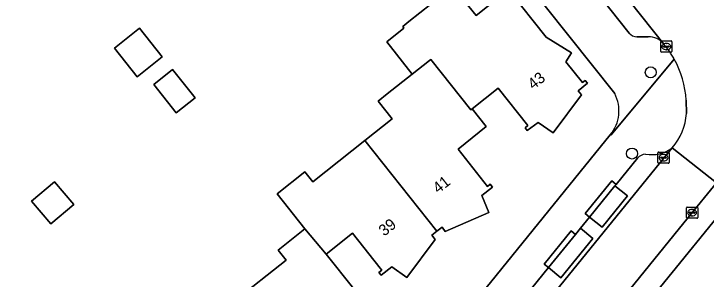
# Model space of a CAD drawing. Extents: x 157320 to 158835, y 386650 to 388491.
# Drawn here: x 157776.4 to 157838, y 387398.9 to 387422.5 of the extents above; entities that cross this region are included whole.
import ezdxf

# ---------------------------------------------------------------- set-up
doc = ezdxf.new("R2010")
doc.units = 0
for name, color, linetype in [('IMGEO_Boom', 7, 'Continuous'), ('IMGEO_Erf', 7, 'Continuous'), ('IMGEO_Groenvoorziening', 7, 'Continuous'), ('IMGEO_Kolk', 7, 'Continuous'), ('IMGEO_Pand', 7, 'Continuous'), ('IMGEO_Pand_nummerreeks', 7, 'Continuous'), ('IMGEO_Parkeervlak_open', 7, 'Continuous'), ('IMGEO_Rijbaan_lokaal_open', 7, 'Continuous'), ('IMGEO_Voetpad_open', 7, 'Continuous')]:
    doc.layers.add(name, color=color, linetype=linetype)

msp = doc.modelspace()

# ---------------------------------------------------------------- linework, layer by layer
at = {"layer": 'IMGEO_Boom'}
for centre in [(157833.038, 387417.298), (157831.374, 387410.08)]:
    msp.add_circle(centre, 0.489, dxfattribs=at)
at = {"layer": 'IMGEO_Erf'}
for points in [[(157829.84, 387415.407), (157821.666, 387425.688), (157811.017, 387439.083), (157801.273, 387451.34), (157792.621, 387462.222)], [(157795.991, 387396.932), (157800.619, 387400.592), (157799.913, 387401.485), (157802.299, 387403.379), (157799.818, 387406.513), (157802.304, 387408.463), (157803.013, 387407.572), (157807.619, 387411.241), (157810.044, 387413.172), (157808.8, 387414.734), (157809.615, 387415.38), (157811.845, 387417.145), (157809.573, 387420.006), (157811.104, 387421.226), (157810.989, 387421.37), (157811.544, 387421.813), (157815.453, 387424.929), (157817.509, 387422.361), (157820.389, 387424.666), (157823.749, 387420.429), (157825.982, 387419.026), (157825.487, 387418.238), (157826.959, 387416.382), (157827.205, 387416.577), (157827.402, 387416.328), (157826.573, 387415.652), (157826.878, 387415.299), (157824.364, 387411.921), (157823.03, 387412.85), (157822.066, 387412.117), (157821.867, 387412.368), (157822.118, 387412.567), (157819.481, 387415.888), (157817.17, 387414.054), (157818.414, 387412.487), (157815.905, 387410.462), (157818.518, 387407.155), (157818.77, 387407.345), (157818.96, 387407.095), (157818.037, 387406.343), (157818.641, 387404.833), (157814.77, 387403.147), (157814.497, 387403.549), (157814.036, 387403.182), (157813.574, 387402.814), (157813.862, 387402.445), (157811.35, 387399.063), (157810.037, 387400.008), (157809.073, 387399.258), (157808.877, 387399.506), (157809.125, 387399.702), (157808.977, 387399.889), (157806.525, 387402.989), (157804.2, 387401.149), (157806.652, 387398.049)], [(157827.659, 387409.542), (157829.446, 387411.753)], [(157773.183, 387342.487), (157810.054, 387387.828), (157827.659, 387409.542)]]:
    msp.add_lwpolyline(points, dxfattribs=at)
for points in [[(157785.361, 387419.453), (157787.586, 387421.22), (157789.609, 387418.673), (157787.384, 387416.906)], [(157788.852, 387416.206), (157790.529, 387417.538), (157792.528, 387415.021), (157790.851, 387413.689)], [(157780.051, 387407.58), (157781.758, 387405.544), (157779.704, 387403.821), (157777.996, 387405.857)]]:
    msp.add_lwpolyline(points, close=True, dxfattribs=at)
msp.add_arc((157826.889, 387413.877), 3.324, 320.28298, 27.4085, dxfattribs=at)
at = {"layer": 'IMGEO_Groenvoorziening'}
msp.add_lwpolyline([(157841.134, 387407.129), (157832.757, 387396.804), (157834.248, 387395.077)], dxfattribs=at)
at = {"layer": 'IMGEO_Kolk'}
for p, q in [((157833.925, 387419.161), (157833.925, 387420.013)), ((157834, 387420.087), (157834.852, 387420.087)), ((157834.413, 387419.867), (157834.438, 387419.867)), ((157834.926, 387420.013), (157834.926, 387419.161)), ((157834.184, 387419.581), (157834.184, 387419.593)), ((157834.622, 387419.544), (157834.224, 387419.544)), ((157834.227, 387419.63), (157834.625, 387419.63)), ((157834.436, 387419.307), (157834.411, 387419.307)), ((157834.668, 387419.593), (157834.668, 387419.581)), ((157834.852, 387419.087), (157834, 387419.087)), ((157833.673, 387409.287), (157833.673, 387410.139)), ((157833.748, 387410.213), (157834.6, 387410.213)), ((157834.161, 387409.993), (157834.186, 387409.993)), ((157834.674, 387410.139), (157834.674, 387409.287)), ((157833.932, 387409.707), (157833.932, 387409.719)), ((157834.37, 387409.67), (157833.972, 387409.67)), ((157833.975, 387409.756), (157834.373, 387409.756)), ((157834.184, 387409.433), (157834.159, 387409.433)), ((157834.416, 387409.719), (157834.416, 387409.707)), ((157834.6, 387409.213), (157833.748, 387409.213)), ((157836.209, 387404.396), (157836.209, 387405.248)), ((157836.284, 387405.322), (157837.136, 387405.322)), ((157836.697, 387405.102), (157836.722, 387405.102)), ((157837.21, 387405.248), (157837.21, 387404.396)), ((157836.468, 387404.816), (157836.468, 387404.828)), ((157836.906, 387404.779), (157836.508, 387404.779)), ((157836.511, 387404.865), (157836.909, 387404.865)), ((157836.72, 387404.542), (157836.695, 387404.542)), ((157836.952, 387404.828), (157836.952, 387404.816)), ((157837.136, 387404.322), (157836.284, 387404.322))]:
    msp.add_line(p, q, dxfattribs=at)
for points in [[(157833.925, 387419.161), (157833.925, 387420.013)], [(157834, 387420.087), (157834.852, 387420.087)], [(157834.926, 387420.013), (157834.926, 387419.161)], [(157834.852, 387419.087), (157834, 387419.087)], [(157833.673, 387409.287), (157833.673, 387410.139)], [(157833.748, 387410.213), (157834.6, 387410.213)], [(157834.674, 387410.139), (157834.674, 387409.287)], [(157834.6, 387409.213), (157833.748, 387409.213)], [(157836.209, 387404.396), (157836.209, 387405.248)], [(157836.284, 387405.322), (157837.136, 387405.322)], [(157837.21, 387405.248), (157837.21, 387404.396)], [(157837.136, 387404.322), (157836.284, 387404.322)]]:
    msp.add_lwpolyline(points, dxfattribs=at)
for centre, radius, start, end in [((157834.002, 387420.011), 0.0765, 91.55205, 178.44795), ((157834.002, 387420.011), 0.0765, 91.55205, 178.44795), ((157834.85, 387420.011), 0.0765, 1.55205, 88.44795), ((157834.85, 387420.011), 0.0765, 1.55205, 88.44795), ((157834.224, 387419.59), 0.0403, 85.87752, 175.75265), ((157834.221, 387419.58), 0.0366, 178.93798, 274.71019), ((157834.625, 387419.587), 0.043, 264.86636, 352.45326), ((157834.629, 387419.592), 0.0386, 1.73085, 96.63898), ((157834.002, 387419.163), 0.0765, 181.55205, 268.44795), ((157834.002, 387419.163), 0.0765, 181.55205, 268.44795), ((157834.85, 387419.163), 0.0765, 271.55205, 358.44795), ((157834.85, 387419.163), 0.0765, 271.55205, 358.44795), ((157833.75, 387410.137), 0.0765, 91.55205, 178.44795), ((157833.75, 387410.137), 0.0765, 91.55205, 178.44795), ((157834.598, 387410.137), 0.0765, 1.55205, 88.44795), ((157834.598, 387410.137), 0.0765, 1.55205, 88.44795), ((157833.972, 387409.716), 0.0403, 85.87752, 175.75265), ((157833.969, 387409.706), 0.0366, 178.93798, 274.71019), ((157834.373, 387409.713), 0.043, 264.86636, 352.45326), ((157834.377, 387409.718), 0.0386, 1.73085, 96.63898), ((157833.75, 387409.289), 0.0765, 181.55205, 268.44795), ((157833.75, 387409.289), 0.0765, 181.55205, 268.44795), ((157834.598, 387409.289), 0.0765, 271.55205, 358.44795), ((157834.598, 387409.289), 0.0765, 271.55205, 358.44795), ((157836.286, 387405.246), 0.0765, 91.55205, 178.44795), ((157836.286, 387405.246), 0.0765, 91.55205, 178.44795), ((157837.134, 387405.246), 0.0765, 1.55205, 88.44795), ((157837.134, 387405.246), 0.0765, 1.55205, 88.44795), ((157836.508, 387404.825), 0.0403, 85.87752, 175.75265), ((157836.505, 387404.815), 0.0366, 178.93798, 274.71019), ((157836.909, 387404.822), 0.043, 264.86636, 352.45326), ((157836.913, 387404.827), 0.0386, 1.73085, 96.63898), ((157836.286, 387404.398), 0.0765, 181.55205, 268.44795), ((157836.286, 387404.398), 0.0765, 181.55205, 268.44795), ((157837.134, 387404.398), 0.0765, 271.55205, 358.44795), ((157837.134, 387404.398), 0.0765, 271.55205, 358.44795)]:
    msp.add_arc(centre, radius, start, end, dxfattribs=at)
for centre, major_axis, ratio, start_param, end_param in [((157834.412, 387419.587), (-0.387, 0.002), 0.722429, 4.712389, 7.853982), ((157834.437, 387419.587), (-0.39, 0.002), 0.717154, 1.570796, 4.712389), ((157834.16, 387409.713), (-0.387, 0.002), 0.722429, 4.712389, 7.853982), ((157834.185, 387409.713), (-0.39, 0.002), 0.717154, 1.570796, 4.712389), ((157836.696, 387404.822), (-0.387, 0.002), 0.722429, 4.712389, 7.853982), ((157836.721, 387404.822), (-0.39, 0.002), 0.717154, 1.570796, 4.712389)]:
    msp.add_ellipse(centre, major_axis=major_axis, ratio=ratio, start_param=start_param, end_param=end_param, dxfattribs=at)
at = {"layer": 'IMGEO_Pand'}
for points in [[(157825.487, 387418.238), (157825.982, 387419.026), (157823.749, 387420.429), (157820.389, 387424.666), (157817.509, 387422.361), (157815.453, 387424.929), (157811.544, 387421.813), (157810.989, 387421.37), (157811.104, 387421.226), (157809.573, 387420.006), (157811.845, 387417.145), (157813.38, 387418.36), (157813.498, 387418.453), (157817.053, 387413.961), (157817.17, 387414.054), (157819.481, 387415.888), (157822.118, 387412.567), (157821.867, 387412.368), (157822.066, 387412.117), (157823.03, 387412.85), (157824.364, 387411.921), (157826.878, 387415.299), (157826.573, 387415.652), (157827.402, 387416.328), (157827.205, 387416.577), (157826.959, 387416.382)], [(157787.384, 387416.906), (157789.609, 387418.673), (157787.586, 387421.22), (157785.361, 387419.453)], [(157818.414, 387412.487), (157817.17, 387414.054), (157817.053, 387413.961), (157813.498, 387418.453), (157813.38, 387418.36), (157811.845, 387417.145), (157809.615, 387415.38), (157808.8, 387414.734), (157810.044, 387413.172), (157807.619, 387411.241), (157814.036, 387403.182), (157814.497, 387403.549), (157814.77, 387403.147), (157818.641, 387404.833), (157818.037, 387406.343), (157818.96, 387407.095), (157818.77, 387407.345), (157818.518, 387407.155), (157815.905, 387410.462)], [(157792.528, 387415.021), (157790.529, 387417.538), (157788.852, 387416.206), (157790.851, 387413.689)], [(157802.299, 387403.379), (157804.2, 387401.149), (157806.525, 387402.989), (157808.977, 387399.889), (157809.125, 387399.702), (157808.877, 387399.506), (157809.073, 387399.258), (157810.037, 387400.008), (157811.35, 387399.063), (157813.862, 387402.445), (157813.574, 387402.814), (157814.036, 387403.182), (157807.619, 387411.241), (157803.013, 387407.572), (157802.304, 387408.463), (157799.818, 387406.513)], [(157781.758, 387405.544), (157780.051, 387407.58), (157777.996, 387405.857), (157779.704, 387403.821)], [(157802.299, 387403.379), (157799.913, 387401.485), (157800.619, 387400.592), (157795.991, 387396.932), (157802.418, 387388.881), (157802.865, 387389.242), (157803.187, 387388.864), (157807.026, 387390.536), (157806.418, 387392.053), (157807.341, 387392.796), (157807.143, 387393.047), (157806.872, 387392.843), (157804.296, 387396.185), (157806.652, 387398.049), (157804.2, 387401.149)]]:
    msp.add_lwpolyline(points, close=True, dxfattribs=at)
at = {"layer": 'IMGEO_Parkeervlak_open'}
for points in [[(157834.194, 387419.818), (157798.966, 387464.127)], [(157799.299, 387460.867), (157831.13, 387420.795)], [(157831.808, 387420.468), (157832.807, 387420.461)], [(157781.63, 387344.993), (157834.935, 387410.595)], [(157831.867, 387409.671), (157829.965, 387407.341), (157829.858, 387407.21), (157830.967, 387406.309), (157828.711, 387403.533), (157827.603, 387404.433), (157826.793, 387403.436), (157827.901, 387402.536), (157825.059, 387399.038), (157823.951, 387399.938), (157816.386, 387390.627)]]:
    msp.add_lwpolyline(points, dxfattribs=at)
for centre, radius, start, end in [((157831.799, 387421.316), 0.848, 217.89868, 270.60521), ((157832.834, 387418.702), 1.76, 39.379, 90.87702), ((157832.732, 387408.842), 1.198, 97.42786, 136.21754), ((157833.11, 387413.009), 3.026, 259.85787, 307.09132)]:
    msp.add_arc(centre, radius, start, end, dxfattribs=at)
at = {"layer": 'IMGEO_Rijbaan_lokaal_open'}
for points in [[(157798.349, 387464.907), (157798.966, 387464.127), (157834.194, 387419.818)], [(157836.186, 387414.827), (157836.208, 387413.654)], [(157834.935, 387410.595), (157838.87, 387407.488), (157839.552, 387408.333), (157841.764, 387410.994), (157842.223, 387411.644)], [(157836.376, 387404.4), (157838.87, 387407.488), (157834.935, 387410.595), (157781.63, 387344.993), (157779.016, 387341.753), (157777.486, 387339.892)], [(157776.759, 387331.339), (157777.377, 387331.827), (157777.938, 387332.37), (157780.348, 387335.32), (157784.274, 387340.139), (157788.056, 387344.828), (157797.002, 387355.833), (157800.797, 387360.52), (157809.626, 387371.388), (157813.411, 387376.075), (157821.899, 387386.548), (157824.279, 387389.477), (157836.376, 387404.4)]]:
    msp.add_lwpolyline(points, dxfattribs=at)
for centre, radius, start, end in [((157827.748, 387414.319), 8.473, 29.45254, 40.46801), ((157827.848, 387414.393), 8.349, 2.97678, 29.34384), ((157831.191, 387413.948), 5.026, 318.1595, 356.65132)]:
    msp.add_arc(centre, radius, start, end, dxfattribs=at)
at = {"layer": 'IMGEO_Voetpad_open'}
for points in [[(157790.008, 387466.328), (157789.608, 387466.011), (157792.621, 387462.222), (157801.273, 387451.34), (157811.017, 387439.083), (157821.666, 387425.688), (157829.84, 387415.407)], [(157831.13, 387420.795), (157799.299, 387460.867)], [(157832.807, 387420.461), (157831.808, 387420.468)], [(157835.126, 387418.485), (157829.513, 387411.751), (157829.446, 387411.753), (157827.659, 387409.542), (157810.054, 387387.828), (157773.183, 387342.487)], [(157829.446, 387411.753), (157829.513, 387411.751), (157835.126, 387418.485)], [(157836.208, 387413.654), (157836.186, 387414.827)], [(157843.096, 387411.078), (157842.59, 387410.361), (157840.374, 387407.695), (157839.552, 387408.333), (157838.87, 387407.488), (157836.376, 387404.4), (157824.279, 387389.477), (157824.667, 387389.162), (157822.287, 387386.233), (157821.899, 387386.548), (157813.411, 387376.075), (157813.799, 387375.761), (157810.014, 387371.074), (157809.626, 387371.388), (157800.797, 387360.52), (157801.185, 387360.206), (157797.39, 387355.519), (157797.002, 387355.833), (157788.056, 387344.828)], [(157816.386, 387390.627), (157823.951, 387399.938), (157823.569, 387400.247), (157825.954, 387403.195), (157826.342, 387402.881), (157826.793, 387403.436), (157827.603, 387404.433), (157827.213, 387404.749), (157829.576, 387407.657), (157829.965, 387407.341), (157831.867, 387409.671)], [(157780, 387331.748), (157823.566, 387385.477), (157829.731, 387393.075), (157831.509, 387395.266), (157832.757, 387396.804), (157841.134, 387407.129)]]:
    msp.add_lwpolyline(points, dxfattribs=at)
for points in [[(157829.858, 387407.21), (157829.965, 387407.341), (157829.576, 387407.657), (157827.213, 387404.749), (157827.603, 387404.433)], [(157830.967, 387406.309), (157829.858, 387407.21), (157827.603, 387404.433), (157828.711, 387403.533)], [(157827.901, 387402.536), (157826.793, 387403.436), (157826.342, 387402.881), (157823.951, 387399.938), (157825.059, 387399.038)], [(157823.951, 387399.938), (157826.342, 387402.881), (157825.954, 387403.195), (157823.569, 387400.247)]]:
    msp.add_lwpolyline(points, close=True, dxfattribs=at)
for centre, radius, start, end in [((157831.799, 387421.316), 0.848, 217.89868, 270.60521), ((157832.834, 387418.702), 1.76, 39.379, 90.87702), ((157827.748, 387414.319), 8.473, 29.45254, 40.46801), ((157827.848, 387414.393), 8.349, 2.97678, 29.34384), ((157826.889, 387413.877), 3.324, 320.28298, 27.4085), ((157831.191, 387413.948), 5.026, 318.1595, 356.65132), ((157832.732, 387408.842), 1.198, 97.42786, 136.21754), ((157833.11, 387413.009), 3.026, 259.85787, 307.09132)]:
    msp.add_arc(centre, radius, start, end, dxfattribs=at)

# ---------------------------------------------------------------- texts
at = {"layer": 'IMGEO_Pand_nummerreeks'}
for s, rotation, p in [('43', 38.33661, (157822.59, 387415.715)), ('41', 38.28504, (157814.146, 387406.481)), ('39', 38.33169, (157809.344, 387402.684))]:
    msp.add_text(s, height=1, rotation=rotation, dxfattribs=at).set_placement(p)

doc.saveas('drawing.dxf')
